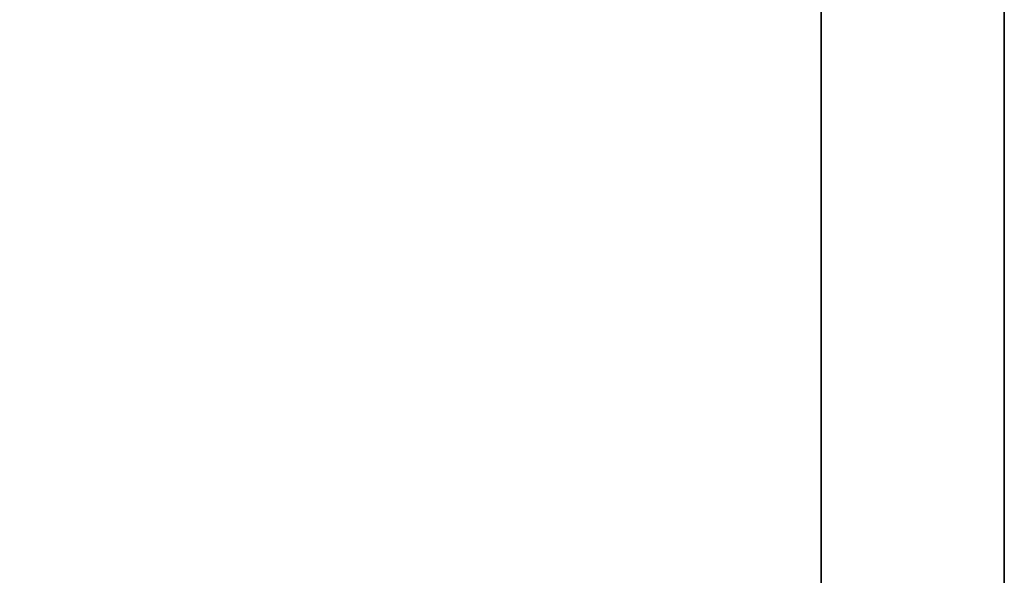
# Model space of a CAD drawing. Header units: millimetres. Extents: x -587 to 3688, y -115 to 120.
# Tile 713 of 960: x 2479.43 to 2487.5, y -1.91 to 2.65. Entities that reach past the tile are written whole.
import ezdxf

# ---------------------------------------------------------------- set-up
doc = ezdxf.new("R2010")
doc.units = ezdxf.units.MM
doc.layers.add('151', color=7, linetype='Continuous', true_color=0xffffff)

# ---------------------------------------------------------------- blocks, each defined once
blk = doc.blocks.new('UG_SURFACE_003')
at = {"layer": '151', "color": 252, "linetype": 'Continuous', "lineweight": 35}
for points in [[(3687.5, -40, 2198), (3687.5, 110, 2198), (2312.5, 110, 2198), (2312.5, -40, 2198)], [(2462.5001, -40, 2048.0001), (2462.5001, 110, 2048.0001), (3537.4999, 110, 2048.0001), (3537.4999, -40, 2048.0001)]]:
    blk.add_3dface(points, dxfattribs=at)
blk = doc.blocks.new('UG_SURFACE_089')
at = {"layer": '151', "color": 252, "linetype": 'Continuous', "lineweight": 35}
for points in [[(2486.0001, -46.92, 2022.5), (2486.0001, 13.92, 2022.5), (2486.0001, 13.92, -7), (2486.0001, -46.92, -7)], [(2486.0001, 13.92, 2022.5), (2486.0001, -46.92, 2022.5), (2487.5, -46.92, 2020.9999), (2487.5, 13.92, 2020.9999)], [(2487.5, 13.92, -7), (2487.5, -46.92, -7), (2486.0001, -46.92, -7), (2486.0001, 13.92, -7)], [(2487.5, -46.92, 2020.9999), (2487.5, -46.92, -7), (2487.5, 13.92, -7), (2487.5, 13.92, 2020.9999)]]:
    blk.add_3dface(points, dxfattribs=at)
blk = doc.blocks.new('UG_SURFACE_090')
at = {"layer": '151', "color": 252, "linetype": 'Continuous', "lineweight": 35}
for points in [[(2486.0001, -46.92, 2022.5), (2486.0001, 13.92, 2022.5), (2486.0001, 13.92, -7), (2486.0001, -46.92, -7)], [(2486.0001, 13.92, 2022.5), (2486.0001, -46.92, 2022.5), (2487.5, -46.92, 2020.9999), (2487.5, 13.92, 2020.9999)], [(2487.5, 13.92, -7), (2487.5, -46.92, -7), (2486.0001, -46.92, -7), (2486.0001, 13.92, -7)], [(2487.5, -46.92, 2020.9999), (2487.5, -46.92, -7), (2487.5, 13.92, -7), (2487.5, 13.92, 2020.9999)]]:
    blk.add_3dface(points, dxfattribs=at)
blk = doc.blocks.new('UG_SURFACE_093')
at = {"layer": '151', "color": 252, "linetype": 'Continuous', "lineweight": 35}
for points in [[(2486.0001, -46.92, 2022.5), (3513.9999, -46.92, 2022.5), (3513.9999, 13.92, 2022.5), (2486.0001, 13.92, 2022.5)], [(2487.5, 13.92, 2020.9999), (2487.5, -46.92, 2020.9999), (2486.0001, -46.92, 2022.5), (2486.0001, 13.92, 2022.5)], [(2487.5, -46.92, 2020.9999), (2487.5, 13.92, 2020.9999), (3512.5, 13.92, 2020.9999), (3512.5, -46.92, 2020.9999)]]:
    blk.add_3dface(points, dxfattribs=at)

msp = doc.modelspace()

# ---------------------------------------------------------------- linework, layer by layer
at = {"layer": '151', "color": 252, "linetype": 'Continuous', "lineweight": -3, "true_color": 0x939598}
for p, q in [((2486, -46.92, 2022.5), (2486, 13.92, 2022.5)), ((2486, 13.92, -7), (2486, -46.92, -7)), ((2486, -46.92, 2022.5), (2486, 13.92, 2022.5)), ((2486, -46.92, 2022.5), (2486, 13.92, 2022.5)), ((2486, 13.92, -7), (2486, -46.92, -7)), ((2487.5, 13.92, -7), (2487.5, -46.92, -7)), ((2487.5, 13.92, -7), (2487.5, -46.92, -7)), ((2487.5, -46.92, 2021), (2487.5, 13.92, 2021)), ((2487.5, -46.92, 2021), (2487.5, 13.92, 2021))]:
    msp.add_line(p, q, dxfattribs=at)

# ---------------------------------------------------------------- block references
for name in ['UG_SURFACE_089', 'UG_SURFACE_090', 'UG_SURFACE_093', 'UG_SURFACE_003']:
    msp.add_blockref(name, (0, 0), dxfattribs=at)

doc.saveas('drawing.dxf')
